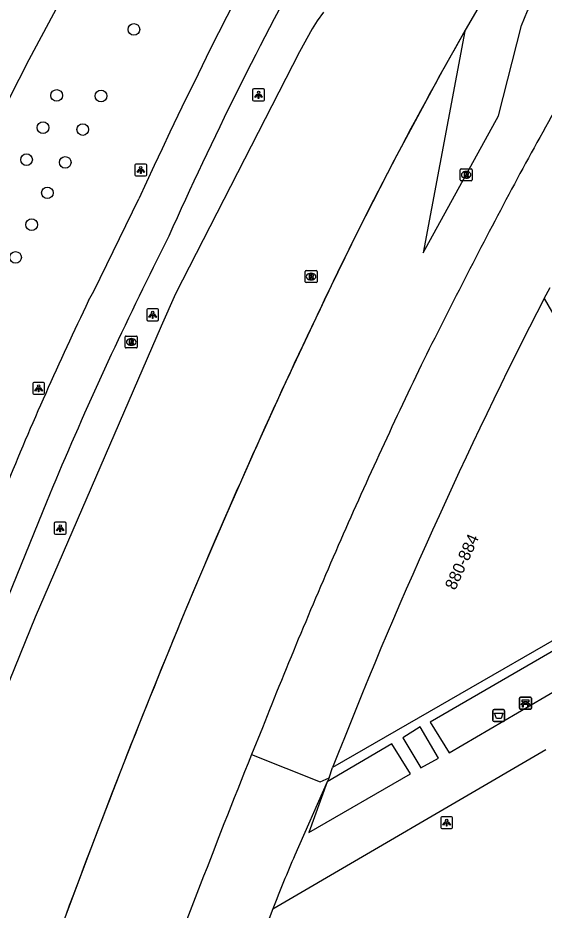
# Model space of a CAD drawing. Extents: x 155018 to 156648, y 383980 to 385733.
# Drawn here: x 155889.5 to 155933.7, y 385125.7 to 385200.7 of the extents above; entities that cross this region are included whole.
import ezdxf

# ---------------------------------------------------------------- set-up
doc = ezdxf.new("R2010")
doc.units = 0
for name, color, linetype in [('IMGEO_Afvalbak', 7, 'Continuous'), ('IMGEO_Bank', 7, 'Continuous'), ('IMGEO_Boom', 7, 'Continuous'), ('IMGEO_Fietspad_gesloten', 7, 'Continuous'), ('IMGEO_Groenvoorziening', 7, 'Continuous'), ('IMGEO_Lichtpunt', 7, 'Continuous'), ('IMGEO_Lijnafwatering', 7, 'Continuous'), ('IMGEO_Pand', 7, 'Continuous'), ('IMGEO_Pand_nummerreeks', 7, 'Continuous'), ('IMGEO_Parkeervlak_open', 7, 'Continuous'), ('IMGEO_Rijbaan_lokaal_gesloten', 7, 'Continuous'), ('IMGEO_Rijbaan_regionaal_gesloten', 7, 'Continuous'), ('IMGEO_Rioolput', 7, 'Continuous'), ('IMGEO_Voetpad_open', 7, 'Continuous')]:
    doc.layers.add(name, color=color, linetype=linetype)

msp = doc.modelspace()

# ---------------------------------------------------------------- linework, layer by layer
at = {"layer": 'IMGEO_Afvalbak'}
for p, q in [((155929.355, 385141.681), (155929.355, 385142.481)), ((155929.355, 385142.481), (155929.355, 385141.681)), ((155929.455, 385142.581), (155930.245, 385142.581)), ((155930.245, 385142.581), (155929.455, 385142.581)), ((155930.345, 385142.481), (155930.345, 385141.681)), ((155930.345, 385141.681), (155930.345, 385142.481)), ((155930.245, 385141.581), (155929.455, 385141.581)), ((155929.455, 385141.581), (155930.245, 385141.581))]:
    msp.add_line(p, q, dxfattribs=at)
msp.add_lwpolyline([(155929.498, 385142.295), (155930.202, 385142.295), (155930.053, 385141.825), (155929.647, 385141.825), (155929.498, 385142.295)], dxfattribs=at)
for centre, start, end in [((155929.455, 385142.481), 90, 180), ((155929.455, 385142.481), 90, 180), ((155930.245, 385142.481), 0, 90), ((155930.245, 385142.481), 360, 90), ((155929.455, 385141.681), 180, 270), ((155929.455, 385141.681), 180, 270), ((155930.245, 385141.681), 270, 0), ((155930.245, 385141.681), 270, 0)]:
    msp.add_arc(centre, 0.1, start, end, dxfattribs=at)
at = {"layer": 'IMGEO_Bank'}
for p, q in [((155931.588, 385142.691), (155931.588, 385143.532)), ((155931.588, 385143.532), (155931.588, 385142.691)), ((155931.663, 385143.616), (155932.504, 385143.616)), ((155932.504, 385143.616), (155931.663, 385143.616)), ((155932.588, 385143.541), (155932.588, 385142.7)), ((155932.588, 385142.7), (155932.588, 385143.541)), ((155932.285, 385143.014), (155931.892, 385143.014)), ((155931.897, 385143.122), (155931.897, 385143.228)), ((155931.941, 385143.228), (155931.941, 385143.122)), ((155932.229, 385143.234), (155931.947, 385143.234)), ((155931.947, 385143.116), (155932.229, 385143.116)), ((155932.235, 385143.122), (155932.235, 385143.228)), ((155932.279, 385143.228), (155932.279, 385143.122)), ((155932.513, 385142.616), (155931.672, 385142.616)), ((155931.672, 385142.616), (155932.513, 385142.616))]:
    msp.add_line(p, q, dxfattribs=at)
for points in [[(155931.835, 385143.014), (155931.693, 385143.014), (155931.805, 385143.116), (155931.891, 385143.116)], [(155931.891, 385143.234), (155931.805, 385143.234), (155931.805, 385143.395), (155932.368, 385143.395), (155932.368, 385143.234), (155932.285, 385143.234)], [(155931.885, 385143.007), (155931.885, 385142.8), (155931.842, 385142.8), (155931.842, 385143.007)], [(155932.285, 385143.116), (155932.368, 385143.116), (155932.48, 385143.014), (155932.341, 385143.014)], [(155932.335, 385143.007), (155932.335, 385142.8), (155932.291, 385142.8), (155932.291, 385143.007)]]:
    msp.add_lwpolyline(points, dxfattribs=at)
for centre, radius, start, end in [((155931.666, 385143.538), 0.0779, 92.4484, 184.28452), ((155931.666, 385143.538), 0.0779, 92.4484, 184.28452), ((155932.51, 385143.538), 0.0779, 2.4484, 94.28452), ((155932.51, 385143.538), 0.0779, 2.4484, 94.28452), ((155931.835, 385143.007), 0.00671, 2.89567, 87.10433), ((155931.892, 385143.007), 0.00671, 92.89567, 177.10433), ((155931.89, 385143.227), 0.00671, 2.89567, 87.10433), ((155931.89, 385143.123), 0.00671, 272.89567, 357.10433), ((155931.947, 385143.227), 0.00671, 92.89567, 177.10433), ((155931.947, 385143.123), 0.00671, 182.89567, 267.10433), ((155932.229, 385143.227), 0.00671, 2.89567, 87.10433), ((155932.229, 385143.123), 0.00671, 272.89567, 357.10433), ((155932.286, 385143.227), 0.00671, 92.89567, 177.10433), ((155932.286, 385143.123), 0.00671, 182.89567, 267.10433), ((155932.284, 385143.007), 0.00671, 2.89567, 87.10433), ((155932.341, 385143.007), 0.00671, 92.89567, 177.10433), ((155931.666, 385142.694), 0.0779, 182.4484, 274.28452), ((155931.666, 385142.694), 0.0779, 182.4484, 274.28452), ((155932.51, 385142.694), 0.0779, 272.4484, 4.28452), ((155932.51, 385142.694), 0.0779, 272.4484, 4.28452)]:
    msp.add_arc(centre, radius, start, end, dxfattribs=at)
at = {"layer": 'IMGEO_Boom'}
for centre in [(155899.25, 385199.686), (155892.771, 385194.144), (155896.49, 385194.098), (155891.627, 385191.438), (155894.959, 385191.28), (155890.244, 385188.749), (155893.492, 385188.523), (155891.992, 385185.966), (155890.674, 385183.293), (155889.323, 385180.547)]:
    msp.add_circle(centre, 0.489, dxfattribs=at)
at = {"layer": 'IMGEO_Fietspad_gesloten'}
for points in [[(155895.454, 385176.915), (155895.899, 385177.717), (155899.661, 385185.455)], [(155902.174, 385182.328), (155900.875, 385179.71)], [(155891.904, 385159.989), (155888.351, 385151.189), (155884.347, 385141.128)]]:
    msp.add_lwpolyline(points, dxfattribs=at)
for centre, radius, start, end in [((156288.541, 385007.497), 427.664, 148.78146, 155.41038), ((156188.645, 385054.686), 313.621, 151.04529, 155.9839), ((156182.738, 385039.591), 314.77, 153.56719, 157.51163), ((156140.572, 385058.738), 272.119, 154.26022, 157.87379)]:
    msp.add_arc(centre, radius, start, end, dxfattribs=at)
at = {"layer": 'IMGEO_Groenvoorziening'}
msp.add_lwpolyline([(155791.16, 385152.336), (155792.293, 385151.982), (155816.939, 385144.277), (155863.133, 385136.393), (155877.462, 385170.227), (155880.548, 385177.037), (155883.744, 385183.797), (155887.047, 385190.504), (155890.458, 385197.158), (155893.975, 385203.756), (155895.262, 385206.109), (155915.209, 385240.911), (155921.023, 385249.98), (155925.883, 385257.561), (155937.027, 385273.762)], dxfattribs=at)
at = {"layer": 'IMGEO_Lichtpunt'}
for p, q in [((155909.205, 385194.594), (155909.205, 385193.787)), ((155909.205, 385194.594), (155909.205, 385193.787)), ((155910.107, 385194.689), (155909.299, 385194.689)), ((155910.107, 385194.689), (155909.299, 385194.689)), ((155910.201, 385193.787), (155910.201, 385194.594)), ((155910.201, 385193.787), (155910.201, 385194.594)), ((155909.299, 385193.693), (155910.107, 385193.693)), ((155909.299, 385193.693), (155910.107, 385193.693)), ((155899.328, 385188.291), (155899.328, 385187.484)), ((155899.328, 385188.291), (155899.328, 385187.484)), ((155900.23, 385188.386), (155899.422, 385188.386)), ((155900.23, 385188.386), (155899.422, 385188.386)), ((155900.324, 385187.484), (155900.324, 385188.291)), ((155900.324, 385187.484), (155900.324, 385188.291)), ((155899.422, 385187.39), (155900.23, 385187.39)), ((155899.422, 385187.39), (155900.23, 385187.39)), ((155900.325, 385176.134), (155900.325, 385175.327)), ((155900.325, 385176.134), (155900.325, 385175.327)), ((155901.227, 385176.229), (155900.419, 385176.229)), ((155901.227, 385176.229), (155900.419, 385176.229)), ((155901.321, 385175.327), (155901.321, 385176.134)), ((155901.321, 385175.327), (155901.321, 385176.134)), ((155900.419, 385175.233), (155901.227, 385175.233)), ((155900.419, 385175.233), (155901.227, 385175.233)), ((155890.765, 385169.954), (155890.765, 385169.147)), ((155890.765, 385169.954), (155890.765, 385169.147)), ((155891.667, 385170.049), (155890.859, 385170.049)), ((155891.667, 385170.049), (155890.859, 385170.049)), ((155891.761, 385169.147), (155891.761, 385169.954)), ((155891.761, 385169.147), (155891.761, 385169.954)), ((155890.859, 385169.053), (155891.667, 385169.053)), ((155890.859, 385169.053), (155891.667, 385169.053)), ((155892.571, 385158.211), (155892.571, 385157.404)), ((155892.571, 385158.211), (155892.571, 385157.404)), ((155893.473, 385158.306), (155892.665, 385158.306)), ((155893.473, 385158.306), (155892.665, 385158.306)), ((155893.567, 385157.404), (155893.567, 385158.211)), ((155893.567, 385157.404), (155893.567, 385158.211)), ((155892.665, 385157.31), (155893.473, 385157.31)), ((155892.665, 385157.31), (155893.473, 385157.31)), ((155924.982, 385133.501), (155924.982, 385132.694)), ((155924.982, 385133.501), (155924.982, 385132.694)), ((155925.884, 385133.596), (155925.076, 385133.596)), ((155925.884, 385133.596), (155925.076, 385133.596)), ((155925.978, 385132.694), (155925.978, 385133.501)), ((155925.978, 385132.694), (155925.978, 385133.501)), ((155925.076, 385132.6), (155925.884, 385132.6)), ((155925.076, 385132.6), (155925.884, 385132.6))]:
    msp.add_line(p, q, dxfattribs=at)
for points in [[(155909.579, 385194.258), (155909.618, 385194.23), (155909.43, 385193.968), (155909.392, 385193.995), (155909.579, 385194.258)], [(155909.681, 385194.21), (155909.728, 385194.21), (155909.728, 385193.888), (155909.681, 385193.888), (155909.681, 385194.21)], [(155909.791, 385194.23), (155909.829, 385194.257), (155910.016, 385193.995), (155909.977, 385193.967), (155909.791, 385194.23)], [(155899.702, 385187.955), (155899.741, 385187.927), (155899.553, 385187.665), (155899.515, 385187.692), (155899.702, 385187.955)], [(155899.804, 385187.907), (155899.851, 385187.907), (155899.851, 385187.585), (155899.804, 385187.585), (155899.804, 385187.907)], [(155899.914, 385187.927), (155899.952, 385187.954), (155900.139, 385187.692), (155900.1, 385187.664), (155899.914, 385187.927)], [(155900.699, 385175.798), (155900.738, 385175.77), (155900.55, 385175.508), (155900.512, 385175.535), (155900.699, 385175.798)], [(155900.801, 385175.75), (155900.848, 385175.75), (155900.848, 385175.428), (155900.801, 385175.428), (155900.801, 385175.75)], [(155900.911, 385175.77), (155900.949, 385175.797), (155901.136, 385175.535), (155901.097, 385175.507), (155900.911, 385175.77)], [(155891.139, 385169.618), (155891.178, 385169.59), (155890.99, 385169.328), (155890.952, 385169.355), (155891.139, 385169.618)], [(155891.241, 385169.57), (155891.288, 385169.57), (155891.288, 385169.248), (155891.241, 385169.248), (155891.241, 385169.57)], [(155891.351, 385169.59), (155891.389, 385169.617), (155891.576, 385169.355), (155891.537, 385169.327), (155891.351, 385169.59)], [(155892.945, 385157.875), (155892.984, 385157.847), (155892.796, 385157.585), (155892.758, 385157.612), (155892.945, 385157.875)], [(155893.047, 385157.827), (155893.094, 385157.827), (155893.094, 385157.505), (155893.047, 385157.505), (155893.047, 385157.827)], [(155893.157, 385157.847), (155893.195, 385157.874), (155893.382, 385157.612), (155893.343, 385157.584), (155893.157, 385157.847)], [(155925.356, 385133.165), (155925.395, 385133.137), (155925.207, 385132.875), (155925.169, 385132.902), (155925.356, 385133.165)], [(155925.458, 385133.117), (155925.505, 385133.117), (155925.505, 385132.795), (155925.458, 385132.795), (155925.458, 385133.117)], [(155925.568, 385133.137), (155925.606, 385133.164), (155925.793, 385132.902), (155925.754, 385132.874), (155925.568, 385133.137)]]:
    msp.add_lwpolyline(points, dxfattribs=at)
for centre in [(155909.704, 385194.392), (155899.827, 385188.089), (155900.824, 385175.932), (155891.264, 385169.752), (155893.07, 385158.009), (155925.481, 385133.299)]:
    msp.add_circle(centre, 0.0994, dxfattribs=at)
for centre, start, end in [((155909.299, 385194.594), 90, 180), ((155909.299, 385194.594), 90, 180), ((155910.107, 385194.594), 0, 90), ((155910.107, 385194.594), 0, 90), ((155909.299, 385193.787), 180, 270), ((155909.299, 385193.787), 180, 270), ((155910.107, 385193.787), 270, 0), ((155910.107, 385193.787), 270, 360), ((155899.422, 385188.291), 90, 180), ((155899.422, 385188.291), 90, 180), ((155900.23, 385188.291), 0, 90), ((155900.23, 385188.291), 0, 90), ((155899.422, 385187.484), 180, 270), ((155899.422, 385187.484), 180, 270), ((155900.23, 385187.484), 270, 0), ((155900.23, 385187.484), 270, 360), ((155900.419, 385176.134), 90, 180), ((155900.419, 385176.134), 90, 180), ((155901.227, 385176.134), 0, 90), ((155901.227, 385176.134), 0, 90), ((155900.419, 385175.327), 180, 270), ((155900.419, 385175.327), 180, 270), ((155901.227, 385175.327), 270, 0), ((155901.227, 385175.327), 270, 360), ((155890.859, 385169.954), 90, 180), ((155890.859, 385169.954), 90, 180), ((155891.667, 385169.954), 0, 90), ((155891.667, 385169.954), 0, 90), ((155890.859, 385169.147), 180, 270), ((155890.859, 385169.147), 180, 270), ((155891.667, 385169.147), 270, 0), ((155891.667, 385169.147), 270, 360), ((155892.665, 385158.211), 90, 180), ((155892.665, 385158.211), 90, 180), ((155893.473, 385158.211), 0, 90), ((155893.473, 385158.211), 0, 90), ((155892.665, 385157.404), 180, 270), ((155892.665, 385157.404), 180, 270), ((155893.473, 385157.404), 270, 0), ((155893.473, 385157.404), 270, 360), ((155925.076, 385133.501), 90, 180), ((155925.076, 385133.501), 90, 180), ((155925.884, 385133.501), 0, 90), ((155925.884, 385133.501), 0, 90), ((155925.076, 385132.694), 180, 270), ((155925.076, 385132.694), 180, 270), ((155925.884, 385132.694), 270, 0), ((155925.884, 385132.694), 270, 360)]:
    msp.add_arc(centre, 0.0946, start, end, dxfattribs=at)
at = {"layer": 'IMGEO_Lijnafwatering'}
for points in [[(155934.109, 385211.591), (155931.7, 385207.627), (155929.341, 385203.632), (155927.032, 385199.608), (155926.077, 385197.918), (155925.131, 385196.223), (155924.195, 385194.523)], [(155924.195, 385194.523), (155921.09, 385188.722), (155918.094, 385182.863), (155915.208, 385176.95)], [(155915.208, 385176.95), (155914.969, 385176.449), (155914.732, 385175.948), (155914.495, 385175.446), (155911.94, 385169.989), (155909.445, 385164.505), (155907.009, 385158.994)], [(155907.009, 385158.994), (155905.832, 385156.273), (155904.67, 385153.546), (155903.523, 385150.813), (155902.147, 385147.469), (155900.789, 385144.118), (155899.447, 385140.76)], [(155899.447, 385140.76), (155897.437, 385135.631), (155895.466, 385130.486), (155893.535, 385125.327), (155893.153, 385124.326), (155892.777, 385123.323), (155892.407, 385122.318)]]:
    msp.add_lwpolyline(points, dxfattribs=at)
at = {"layer": 'IMGEO_Pand'}
msp.add_lwpolyline([(155933.656, 385177.099), (155946.305, 385155.252), (155915.918, 385137.715)], dxfattribs=at)
msp.add_arc((156308.597, 384984.544), 421.495, 152.81679, 158.69095, dxfattribs=at)
at = {"layer": 'IMGEO_Parkeervlak_open'}
for points in [[(155909.111, 385138.81), (155914.866, 385136.525), (155915.627, 385136.87)], [(155915.472, 385136.522), (155915.467, 385136.509)], [(155910.898, 385125.861), (155910.498, 385124.837)]]:
    msp.add_lwpolyline(points, dxfattribs=at)
at = {"layer": 'IMGEO_Rijbaan_lokaal_gesloten'}
msp.add_lwpolyline([(155910.021, 385141.067), (155909.111, 385138.81)], dxfattribs=at)
for centre, radius, start, end in [((156316.504, 384978.972), 437.771, 149.66327, 151.7363), ((156461.365, 384904.91), 600.441, 152.057317, 153.592618), ((156331.409, 384974.542), 453.1, 154.17021, 156.27614), ((156394.975, 384948.069), 521.947, 156.42318, 158.29891), ((156724.065, 384812.456), 877.87, 158.176041, 159.811643)]:
    msp.add_arc(centre, radius, start, end, dxfattribs=at)
at = {"layer": 'IMGEO_Rijbaan_regionaal_gesloten'}
for points in [[(155926.994, 385199.541), (155923.498, 385180.922), (155929.815, 385192.434), (155931.753, 385200.016), (155932.248, 385201.246), (155935.677, 385207.062), (155939.533, 385213.322), (155944.078, 385220.288), (155949.01, 385227.657)], [(155915.164, 385201.137), (155914.631, 385200.419), (155914.209, 385199.743), (155913.146, 385197.803), (155902.75, 385177.494), (155901.543, 385174.765), (155890.959, 385150.331), (155885.804, 385137.644)]]:
    msp.add_lwpolyline(points, dxfattribs=at)
for centre, radius, start, end in [((156234.268, 385024.857), 353.457, 150.38192, 154.78308), ((156417.814, 384936.498), 557.159, 154.60424, 157.37759), ((156558.937, 384879.255), 709.444, 157.494294, 159.705137)]:
    msp.add_arc(centre, radius, start, end, dxfattribs=at)
at = {"layer": 'IMGEO_Rioolput'}
for p, q in [((155926.615, 385187.056), (155926.615, 385187.908)), ((155926.69, 385187.982), (155927.542, 385187.982)), ((155927.103, 385187.762), (155927.128, 385187.762)), ((155927.616, 385187.908), (155927.616, 385187.056)), ((155927.542, 385186.982), (155926.69, 385186.982)), ((155927.126, 385187.202), (155927.101, 385187.202)), ((155913.608, 385178.508), (155913.608, 385179.36)), ((155913.683, 385179.434), (155914.535, 385179.434)), ((155914.096, 385179.214), (155914.121, 385179.214)), ((155914.609, 385179.36), (155914.609, 385178.508)), ((155914.535, 385178.434), (155913.683, 385178.434)), ((155914.119, 385178.654), (155914.094, 385178.654)), ((155898.527, 385173.019), (155898.527, 385173.871)), ((155898.602, 385173.945), (155899.454, 385173.945)), ((155899.015, 385173.725), (155899.04, 385173.725)), ((155899.528, 385173.871), (155899.528, 385173.019)), ((155899.454, 385172.945), (155898.602, 385172.945)), ((155899.038, 385173.165), (155899.013, 385173.165))]:
    msp.add_line(p, q, dxfattribs=at)
for points in [[(155926.615, 385187.056), (155926.615, 385187.908)], [(155926.69, 385187.982), (155927.542, 385187.982)], [(155927.616, 385187.908), (155927.616, 385187.056)], [(155927.542, 385186.982), (155926.69, 385186.982)], [(155927.204, 385187.68), (155926.952, 385187.682), (155926.952, 385187.282)], [(155926.952, 385187.282), (155927.076, 385187.282), (155927.076, 385187.444), (155927.087, 385187.444)], [(155927.13, 385187.601), (155927.076, 385187.601), (155927.076, 385187.52)], [(155927.076, 385187.52), (155927.128, 385187.52)], [(155927.134, 385187.415), (155927.205, 385187.282), (155927.345, 385187.282), (155927.28, 385187.408)], [(155913.608, 385178.508), (155913.608, 385179.36)], [(155913.683, 385179.434), (155914.535, 385179.434)], [(155914.197, 385179.132), (155913.945, 385179.134), (155913.945, 385178.734)], [(155913.945, 385178.734), (155914.069, 385178.734), (155914.069, 385178.896), (155914.08, 385178.896)], [(155914.123, 385179.053), (155914.069, 385179.053), (155914.069, 385178.972)], [(155914.069, 385178.972), (155914.121, 385178.972)], [(155914.127, 385178.867), (155914.198, 385178.734), (155914.338, 385178.734), (155914.273, 385178.86)], [(155914.609, 385179.36), (155914.609, 385178.508)], [(155914.535, 385178.434), (155913.683, 385178.434)], [(155898.527, 385173.019), (155898.527, 385173.871)], [(155898.602, 385173.945), (155899.454, 385173.945)], [(155899.116, 385173.643), (155898.864, 385173.645), (155898.864, 385173.245)], [(155899.042, 385173.564), (155898.988, 385173.564), (155898.988, 385173.483)], [(155898.988, 385173.483), (155899.04, 385173.483)], [(155899.528, 385173.871), (155899.528, 385173.019)], [(155899.454, 385172.945), (155898.602, 385172.945)], [(155898.864, 385173.245), (155898.988, 385173.245), (155898.988, 385173.407), (155898.999, 385173.407)], [(155899.046, 385173.378), (155899.117, 385173.245), (155899.257, 385173.245), (155899.192, 385173.371)]]:
    msp.add_lwpolyline(points, dxfattribs=at)
for centre, radius, start, end in [((155926.692, 385187.906), 0.0765, 91.55205, 178.44795), ((155926.692, 385187.906), 0.0765, 91.55205, 178.44795), ((155927.54, 385187.906), 0.0765, 1.55205, 88.44795), ((155927.54, 385187.906), 0.0765, 1.55205, 88.44795), ((155926.692, 385187.058), 0.0765, 181.55205, 268.44795), ((155926.692, 385187.058), 0.0765, 181.55205, 268.44795), ((155927.086, 385187.391), 0.0533, 26.02933, 88.69889), ((155927.112, 385187.709), 0.19, 274.7715, 282.96867), ((155927.136, 385187.505), 0.0964, 77.00612, 93.18647), ((155927.15, 385187.562), 0.0378, 276.66336, 79.67722), ((155927.203, 385187.57), 0.109, 350.36119, 89.41601), ((155927.201, 385187.57), 0.112, 277.58423, 350.98172), ((155927.185, 385187.355), 0.108, 29.51342, 73.79051), ((155927.54, 385187.058), 0.0765, 271.55205, 358.44795), ((155927.54, 385187.058), 0.0765, 271.55205, 358.44795), ((155913.685, 385179.358), 0.0765, 91.55205, 178.44795), ((155913.685, 385179.358), 0.0765, 91.55205, 178.44795), ((155914.079, 385178.843), 0.0533, 26.02933, 88.69889), ((155914.105, 385179.161), 0.19, 274.7715, 282.96867), ((155914.129, 385178.957), 0.0964, 77.00612, 93.18647), ((155914.143, 385179.014), 0.0378, 276.66336, 79.67722), ((155914.196, 385179.022), 0.109, 350.36119, 89.41601), ((155914.194, 385179.022), 0.112, 277.58423, 350.98172), ((155914.178, 385178.807), 0.108, 29.51342, 73.79051), ((155914.533, 385179.358), 0.0765, 1.55205, 88.44795), ((155914.533, 385179.358), 0.0765, 1.55205, 88.44795), ((155913.685, 385178.51), 0.0765, 181.55205, 268.44795), ((155913.685, 385178.51), 0.0765, 181.55205, 268.44795), ((155914.533, 385178.51), 0.0765, 271.55205, 358.44795), ((155914.533, 385178.51), 0.0765, 271.55205, 358.44795), ((155898.604, 385173.869), 0.0765, 91.55205, 178.44795), ((155898.604, 385173.869), 0.0765, 91.55205, 178.44795), ((155899.024, 385173.672), 0.19, 274.7715, 282.96867), ((155899.048, 385173.468), 0.0964, 77.00612, 93.18647), ((155899.062, 385173.525), 0.0378, 276.66336, 79.67722), ((155899.115, 385173.533), 0.109, 350.36119, 89.41601), ((155899.113, 385173.533), 0.112, 277.58423, 350.98172), ((155899.452, 385173.869), 0.0765, 1.55205, 88.44795), ((155899.452, 385173.869), 0.0765, 1.55205, 88.44795), ((155898.604, 385173.021), 0.0765, 181.55205, 268.44795), ((155898.604, 385173.021), 0.0765, 181.55205, 268.44795), ((155898.998, 385173.354), 0.0533, 26.02933, 88.69889), ((155899.097, 385173.318), 0.108, 29.51342, 73.79051), ((155899.452, 385173.021), 0.0765, 271.55205, 358.44795), ((155899.452, 385173.021), 0.0765, 271.55205, 358.44795)]:
    msp.add_arc(centre, radius, start, end, dxfattribs=at)
for centre, major_axis, ratio, start_param, end_param in [((155927.102, 385187.482), (-0.387, 0.002), 0.722429, 4.712389, 7.853982), ((155927.127, 385187.482), (-0.39, 0.002), 0.717154, 1.570796, 4.712389), ((155914.095, 385178.934), (-0.387, 0.002), 0.722429, 4.712389, 7.853982), ((155914.12, 385178.934), (-0.39, 0.002), 0.717154, 1.570796, 4.712389), ((155899.014, 385173.445), (-0.387, 0.002), 0.722429, 4.712389, 7.853982), ((155899.039, 385173.445), (-0.39, 0.002), 0.717154, 1.570796, 4.712389)]:
    msp.add_ellipse(centre, major_axis=major_axis, ratio=ratio, start_param=start_param, end_param=end_param, dxfattribs=at)
at = {"layer": 'IMGEO_Voetpad_open'}
for points in [[(155933.656, 385177.099), (155934.155, 385178.015)], [(155939.937, 385147.82), (155938.721, 385150.001), (155924.107, 385141.541), (155925.677, 385138.96), (155938.301, 385146.338)], [(155921.814, 385140.213), (155923.318, 385137.69), (155924.808, 385138.497), (155923.254, 385141.15), (155921.814, 385140.213)], [(155910.898, 385125.861), (155933.8, 385139.234)], [(155915.467, 385136.509), (155913.915, 385132.269), (155922.44, 385137.184), (155920.891, 385139.709), (155915.472, 385136.522)], [(155915.627, 385136.87), (155915.918, 385137.715)], [(155915.627, 385136.87), (155915.472, 385136.522)], [(155915.467, 385136.509), (155912.74, 385130.373)]]:
    msp.add_lwpolyline(points, dxfattribs=at)
msp.add_arc((156096.635, 385052.667), 199.639, 157.09316, 158.49188, dxfattribs=at)

# ---------------------------------------------------------------- texts
at = {"layer": 'IMGEO_Pand_nummerreeks'}
msp.add_text('880-884', height=1, rotation=65.75386, dxfattribs=at).set_placement((155926.197, 385152.55))

doc.saveas('drawing.dxf')
